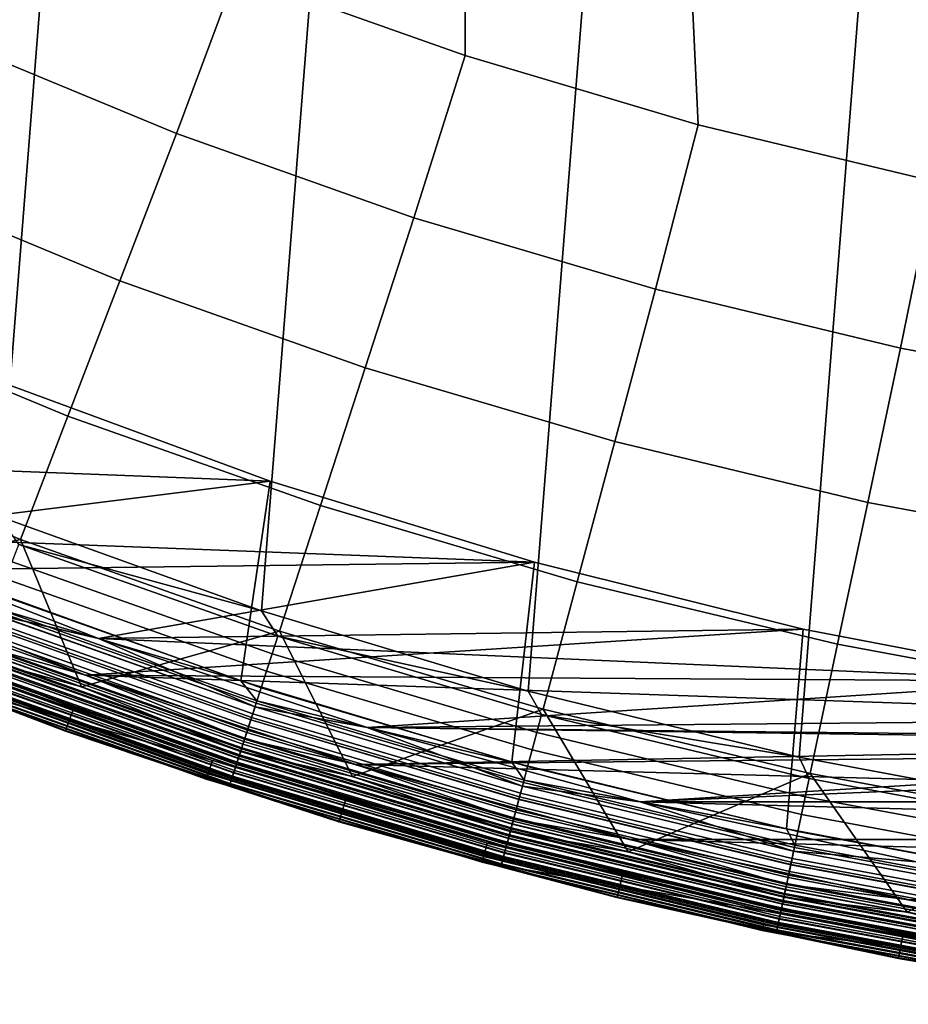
# Model space of a CAD drawing. Header units: metres. Extents: x -167 to 28, y -27 to 27.
# Tile 239 of 303: x -9.56 to -5.05, y -27.26 to -22.26. Entities that reach past the tile are written whole.
import ezdxf

# ---------------------------------------------------------------- set-up
doc = ezdxf.new("R2010")
doc.units = ezdxf.units.M
doc.layers.add('solid_12_065_021_XXX', color=7, linetype='CONTINUOUS')

msp = doc.modelspace()

# ---------------------------------------------------------------- linework, layer by layer
at = {"layer": 'solid_12_065_021_XXX'}
for points in [[(-6.976521, -25.666178, 0.2), (-2.851502, 26.444155, 0.2), (-1.438912, 26.558498, 0.2), (-5.599999, -26.00124, 0.2)], [(-5.599999, -26.00124, 0.2), (-1.438912, 26.558498, 0.2), (-0.022623, 26.597439, 0.2), (-4.207098, -26.262609, 0.2)], [(-8.333064, -25.258354, 0.2), (-4.255505, 26.254814, 0.2), (-2.851502, 26.444155, 0.2), (-6.976521, -25.666178, 0.2)], [(-9.666076, -24.778851, 0.2), (-5.647253, 25.991018, 0.2), (-4.255505, 26.254814, 0.2), (-8.333064, -25.258354, 0.2)], [(-10.971596, -24.229086, 0.2), (-7.02309, 25.653473, 0.2), (-5.647253, 25.991018, 0.2), (-9.666076, -24.778851, 0.2)], [(-12.24579, -23.610701, 0.2), (-8.378925, 25.243179, 0.2), (-7.02309, 25.653473, 0.2), (-10.971596, -24.229086, 0.2)], [(-13.485169, -22.925415, 0.2), (-9.71078, 24.761368, 0.2), (-8.378925, 25.243179, 0.2), (-12.24579, -23.610701, 0.2)], [(-8.422168, -21.048801, 134.024979), (-8.462232, -22.025133, 132.856903), (-7.297746, -22.437887, 132.856903), (-7.300839, -21.46352, 134.024979)], [(-7.300839, -21.46352, 134.024979), (-7.297746, -22.437887, 132.856903), (-6.113252, -22.78912, 132.856903), (-6.159209, -21.818548, 134.024979)], [(-8.76507, -22.833788, 131.643692), (-8.462232, -22.025133, 132.856903), (-9.603515, -21.551992, 132.856903), (-9.948086, -22.343765, 131.643692)], [(-6.159209, -21.818548, 134.024979), (-6.113252, -22.78912, 132.856903), (-4.911996, -23.077871, 132.856903), (-5.000449, -22.112902, 134.024979)], [(-7.558029, -23.261223, 131.643692), (-7.297746, -22.437887, 132.856903), (-8.462232, -22.025133, 132.856903), (-8.76507, -22.833788, 131.643692)], [(-10.273942, -23.075651, 130.388458), (-9.052176, -23.581724, 130.388458), (-8.76507, -22.833788, 131.643692), (-9.948086, -22.343765, 131.643692)], [(-6.330273, -23.624901, 131.643692), (-6.113252, -22.78912, 132.856903), (-7.297746, -22.437887, 132.856903), (-7.558029, -23.261223, 131.643692)], [(-5.085166, -23.923824, 131.643692), (-4.911996, -23.077871, 132.856903), (-6.113252, -22.78912, 132.856903), (-6.330273, -23.624901, 131.643692)], [(-9.052176, -23.581724, 130.388458), (-7.805598, -24.023161, 130.388458), (-7.558029, -23.261223, 131.643692), (-8.76507, -22.833788, 131.643692)], [(-9.052176, -23.581724, 130.388458), (-10.273942, -23.075651, 130.388458), (-10.57362, -23.748739, 129.094391), (-9.316216, -24.269573, 129.094391)], [(-3.826121, -24.157175, 131.643692), (-3.697273, -23.303349, 132.856903), (-4.911996, -23.077871, 132.856903), (-5.085166, -23.923824, 131.643692)], [(-7.805598, -24.023161, 130.388458), (-6.537626, -24.39875, 130.388458), (-6.330273, -23.624901, 131.643692), (-7.558029, -23.261223, 131.643692)], [(-7.805598, -24.023161, 130.388458), (-9.052176, -23.581724, 130.388458), (-9.316216, -24.269573, 129.094391), (-8.033278, -24.723885, 129.094391)], [(-6.537626, -24.39875, 130.388458), (-5.251734, -24.707466, 130.388458), (-5.085166, -23.923824, 131.643692), (-6.330273, -23.624901, 131.643692)], [(-9.316216, -24.269573, 129.094391), (-10.57362, -23.748739, 129.094391), (-10.846355, -24.361313, 127.764793), (-9.556519, -24.895582, 127.764793)], [(-5.251734, -24.707466, 130.388458), (-3.951448, -24.94846, 130.388458), (-3.826121, -24.157175, 131.643692), (-5.085166, -23.923824, 131.643692)], [(-6.537626, -24.39875, 130.388458), (-7.805598, -24.023161, 130.388458), (-8.033278, -24.723885, 129.094391), (-6.72832, -25.110432, 129.094391)], [(-11.894856, -24.458317, 111.5), (-9.607965, -24.114126, 111.5), (-8.288366, -24.598921, 111.5)], [(-9.607936, -24.114138, 111), (-11.808194, -24.280991, 111), (-10.4991, -24.875065, 111), (-8.288329, -24.59893, 111)], [(-9.607936, -24.114138, 25), (-8.288329, -24.59893, 25), (-10.4991, -24.875065, 25), (-11.808194, -24.280991, 25)], [(-9.789065, -25.128418, 24.5), (-8.437284, -25.61397, 24.5), (-8.28833, -24.598936, 24.5), (-9.607922, -24.114141, 24.5)], [(-8.288366, -24.598921, 111.5), (-9.607965, -24.114126, 111.5), (-9.607936, -24.114138, 111), (-8.288329, -24.59893, 111)], [(-9.607922, -24.114141, 24.5), (-8.28833, -24.598936, 24.5), (-8.288329, -24.59893, 25), (-9.607936, -24.114138, 25)], [(-8.033278, -24.723885, 129.094391), (-9.316216, -24.269573, 129.094391), (-9.556519, -24.895582, 127.764793), (-8.240487, -25.361612, 127.764793)], [(-9.556519, -24.895582, 127.764793), (-10.846355, -24.361313, 127.764793), (-10.599672, -25.115753, 126.423683)], [(-5.251734, -24.707466, 130.388458), (-6.537626, -24.39875, 130.388458), (-6.72832, -25.110432, 129.094391), (-5.404921, -25.428152, 129.094391)], [(-10.576137, -25.056782, 111.5), (-11.894856, -24.458317, 111.5), (-8.288366, -24.598921, 111.5), (-6.944411, -25.01158, 111.5)], [(-8.288329, -24.59893, 111), (-10.4991, -24.875065, 111), (-9.160177, -25.398642, 111), (-6.944456, -25.01157, 111)], [(-8.288329, -24.59893, 25), (-6.944456, -25.01157, 25), (-10.4991, -24.875065, 25)], [(-8.437284, -25.61397, 24.5), (-7.060956, -26.027027, 24.5), (-6.944462, -25.011566, 24.5), (-8.28833, -24.598936, 24.5)], [(-6.944411, -25.01158, 111.5), (-8.288366, -24.598921, 111.5), (-8.288329, -24.59893, 111), (-6.944456, -25.01157, 111)], [(-8.28833, -24.598936, 24.5), (-6.944462, -25.011566, 24.5), (-6.944456, -25.01157, 25), (-8.288329, -24.59893, 25)], [(-6.72832, -25.110432, 129.094391), (-8.033278, -24.723885, 129.094391), (-8.240487, -25.361612, 127.764793), (-6.90187, -25.758129, 127.764793)], [(-3.951448, -24.94846, 130.388458), (-5.251734, -24.707466, 130.388458), (-5.404921, -25.428152, 129.094391), (-4.066707, -25.676174, 129.094391)], [(-9.566136, -24.920637, 0.205801), (-9.666076, -24.778851, 0.2), (-8.333064, -25.258354, 0.2)], [(-9.786797, -25.495478, 126.288391), (-9.247936, -25.644295, 126.423683), (-9.556519, -24.895582, 127.764793), (-10.599672, -25.115753, 126.423683)], [(-9.701435, -25.273102, 110.994911), (-9.160177, -25.398642, 111), (-10.4991, -24.875065, 111)], [(-6.944456, -25.01157, 25), (-5.580103, -25.350868, 25), (-9.160177, -25.398642, 25), (-10.4991, -24.875065, 25)], [(-9.701207, -25.272509, 25.004999), (-10.4991, -24.875065, 25), (-9.160177, -25.398642, 25)], [(-8.240487, -25.361612, 127.764793), (-9.556519, -24.895582, 127.764793), (-9.247936, -25.644295, 126.423683)], [(-8.278095, -25.477356, 0.223141), (-9.600132, -25.009199, 0.223141), (-9.566136, -24.920637, 0.205801), (-8.248781, -25.387138, 0.205801)], [(-8.248781, -25.387138, 0.205801), (-9.566136, -24.920637, 0.205801), (-8.333064, -25.258354, 0.2)], [(-11.34048, -25.050415, 24), (-9.954415, -25.52508, 0.996509), (-8.581807, -26.018698, 0.996509), (-9.990716, -25.618652, 24)], [(-9.227453, -25.584194, 111.5), (-10.576137, -25.056782, 111.5), (-6.944411, -25.01158, 111.5), (-5.580122, -25.350863, 111.5)], [(-8.306551, -25.564936, 0.25177), (-9.633133, -25.095169, 0.25177), (-9.600132, -25.009199, 0.223141), (-8.278095, -25.477356, 0.223141)], [(-5.580103, -25.350868, 111), (-6.944456, -25.01157, 111), (-9.160177, -25.398642, 111)], [(-7.060956, -26.027027, 24.5), (-5.664932, -26.36611, 24.5), (-5.580151, -25.350855, 24.5), (-6.944462, -25.011566, 24.5)], [(-6.944462, -25.011566, 24.5), (-5.580151, -25.350855, 24.5), (-5.580103, -25.350868, 25), (-6.944456, -25.01157, 25)], [(-5.580122, -25.350863, 111.5), (-6.944411, -25.01158, 111.5), (-6.944456, -25.01157, 111), (-5.580103, -25.350868, 111)], [(-9.763443, -25.434637, 111.503677), (-10.576137, -25.056782, 111.5), (-9.227453, -25.584194, 111.5)], [(-8.333736, -25.648603, 0.291271), (-9.66466, -25.177298, 0.291271), (-9.633133, -25.095169, 0.25177), (-8.306551, -25.564936, 0.25177)], [(-9.689902, -25.243059, 24.494911), (-8.437284, -25.61397, 24.5), (-9.789065, -25.128418, 24.5)], [(-5.404921, -25.428152, 129.094391), (-6.72832, -25.110432, 129.094391), (-6.90187, -25.758129, 127.764793), (-5.544335, -26.084044, 127.764793)], [(-8.359255, -25.727142, 0.34107), (-9.694254, -25.254395, 0.34107), (-9.66466, -25.177298, 0.291271), (-8.333736, -25.648603, 0.291271)], [(-10.691646, -25.333643, 111.80262), (-9.328179, -25.86677, 111.80262), (-9.286541, -25.751343, 125.863533), (-10.643919, -25.220596, 125.863533)], [(-9.807292, -25.54887, 126.006737), (-10.643919, -25.220596, 125.863533), (-9.286541, -25.751343, 125.863533)], [(-8.382737, -25.799412, 0.400443), (-9.721485, -25.325335, 0.400443), (-9.694254, -25.254395, 0.34107), (-8.359255, -25.727142, 0.34107)], [(-9.714909, -25.308201, 24.479727), (-8.377066, -25.781956, 24.479727), (-8.355503, -25.715593, 24.494911), (-9.689902, -25.243059, 24.494911)], [(-9.689902, -25.243059, 24.494911), (-8.355503, -25.715593, 24.494911), (-8.437284, -25.61397, 24.5)], [(-9.726441, -25.338245, 110.979729), (-8.38701, -25.812563, 110.979729), (-8.365448, -25.746201, 110.994911), (-9.701435, -25.273102, 110.994911)], [(-8.38682, -25.811975, 25.020092), (-9.72622, -25.337669, 25.020092), (-9.701207, -25.272509, 25.004999), (-8.365252, -25.745596, 25.004999)], [(-9.701435, -25.273102, 110.994911), (-8.365448, -25.746201, 110.994911), (-9.160177, -25.398642, 111)], [(-8.365252, -25.745596, 25.004999), (-9.701207, -25.272509, 25.004999), (-9.160177, -25.398642, 25)], [(-8.248781, -25.387138, 0.205801), (-8.333064, -25.258354, 0.2), (-6.976521, -25.666178, 0.2)], [(-10.692665, -25.336079, 25.5), (-9.329069, -25.869257, 25.5), (-9.329069, -25.869257, 110.5), (-10.692665, -25.336079, 110.5)], [(-9.853328, -25.668795, 110.570518), (-10.692665, -25.336079, 110.5), (-9.329069, -25.869257, 110.5)], [(-9.853294, -25.668711, 25.428843), (-9.329069, -25.869257, 25.5), (-10.692665, -25.336079, 25.5)], [(-9.852982, -25.667894, 111.755402), (-9.328179, -25.86677, 111.80262), (-10.691646, -25.333643, 111.80262)], [(-9.750417, -25.400705, 110.954758), (-8.407684, -25.87619, 110.954758), (-8.38701, -25.812563, 110.979729), (-9.726441, -25.338245, 110.979729)], [(-8.407503, -25.875635, 25.044977), (-9.750207, -25.400158, 25.044977), (-9.72622, -25.337669, 25.020092), (-8.38682, -25.811975, 25.020092)], [(-8.40384, -25.864361, 0.468529), (-9.745959, -25.389091, 0.468529), (-9.721485, -25.325335, 0.400443), (-8.382737, -25.799412, 0.400443)], [(-9.738884, -25.370661, 24.454756), (-8.397739, -25.845585, 24.454756), (-8.377066, -25.781956, 24.479727), (-9.714909, -25.308201, 24.479727)], [(-9.227453, -25.584194, 111.5), (-5.580122, -25.350863, 111.5), (-4.199525, -25.615776, 111.5)], [(-5.580103, -25.350868, 111), (-9.160177, -25.398642, 111), (-7.795275, -25.850214, 111), (-4.199574, -25.615767, 111)], [(-5.580103, -25.350868, 25), (-4.199574, -25.615767, 25), (-9.160177, -25.398642, 25)], [(-5.664932, -26.36611, 24.5), (-4.25438, -26.630119, 24.5), (-4.199464, -25.615786, 24.5), (-5.580151, -25.350855, 24.5)], [(-5.580151, -25.350855, 24.5), (-4.199464, -25.615786, 24.5), (-4.199574, -25.615767, 25), (-5.580103, -25.350868, 25)], [(-4.199525, -25.615776, 111.5), (-5.580122, -25.350863, 111.5), (-5.580103, -25.350868, 111), (-4.199574, -25.615767, 111)], [(-9.772873, -25.459206, 110.920509), (-8.427048, -25.935787, 110.920509), (-8.407684, -25.87619, 110.954758), (-9.750417, -25.400705, 110.954758)], [(-8.426881, -25.935272, 25.079142), (-9.772679, -25.4587, 25.079142), (-9.750207, -25.400158, 25.044977), (-8.407503, -25.875635, 25.044977)], [(-8.422259, -25.921047, 0.544336), (-9.76732, -25.444736, 0.544336), (-9.745959, -25.389091, 0.468529), (-8.40384, -25.864361, 0.468529)], [(-9.76134, -25.429161, 24.420511), (-8.417104, -25.90518, 24.420511), (-8.397739, -25.845585, 24.454756), (-9.738884, -25.370661, 24.454756)], [(-8.439054, -25.972738, 126.288391), (-7.869982, -26.100143, 126.423683), (-8.240487, -25.361612, 127.764793), (-9.247936, -25.644295, 126.423683)], [(-8.365448, -25.746201, 110.994911), (-7.795275, -25.850214, 111), (-9.160177, -25.398642, 111)], [(-4.199574, -25.615767, 25), (-2.806523, -25.805571, 25), (-7.795275, -25.850214, 25), (-9.160177, -25.398642, 25)], [(-8.365252, -25.745596, 25.004999), (-9.160177, -25.398642, 25), (-7.795275, -25.850214, 25)], [(-6.933368, -25.875683, 0.223141), (-8.278095, -25.477356, 0.223141), (-8.248781, -25.387138, 0.205801), (-6.908816, -25.784054, 0.205801)], [(-6.908816, -25.784054, 0.205801), (-8.248781, -25.387138, 0.205801), (-6.976521, -25.666178, 0.2)], [(-6.90187, -25.758129, 127.764793), (-8.240487, -25.361612, 127.764793), (-7.869982, -26.100143, 126.423683)], [(-8.437725, -25.968647, 0.626765), (-9.785255, -25.491463, 0.626765), (-9.76732, -25.444736, 0.544336), (-8.422259, -25.921047, 0.544336)], [(-9.781819, -25.482512, 24.377687), (-8.434762, -25.95953, 24.377687), (-8.417104, -25.90518, 24.420511), (-9.76134, -25.429161, 24.420511)], [(-9.763443, -25.434637, 111.503677), (-8.418916, -25.910759, 111.503677), (-8.433153, -25.954578, 111.51474), (-9.779954, -25.477652, 111.51474)], [(-9.763443, -25.434637, 111.503677), (-9.227453, -25.584194, 111.5), (-8.418916, -25.910759, 111.503677)], [(-4.066707, -25.676174, 129.094391), (-5.404921, -25.428152, 129.094391), (-5.544335, -26.084044, 127.764793), (-4.171603, -26.338465, 127.764793)], [(-9.799904, -25.529621, 24.32716), (-8.450356, -26.007523, 24.32716), (-8.434762, -25.95953, 24.377687), (-9.781819, -25.482512, 24.377687)], [(-8.450014, -26.00647, 0.714617), (-9.799507, -25.528589, 0.714617), (-9.785255, -25.491463, 0.626765), (-8.437725, -25.968647, 0.626765)], [(-9.799467, -25.528484, 126.148933), (-8.44998, -26.006363, 126.148933), (-8.439054, -25.972738, 126.288391), (-9.786797, -25.495478, 126.288391)], [(-9.779954, -25.477652, 111.51474), (-8.433153, -25.954578, 111.51474), (-8.446675, -25.996193, 111.532928), (-9.795634, -25.518501, 111.532928)], [(-9.793352, -25.512556, 110.877686), (-8.444707, -25.990135, 110.877686), (-8.427048, -25.935787, 110.920509), (-9.772873, -25.459206, 110.920509)], [(-8.444557, -25.989674, 25.121891), (-9.793179, -25.512102, 25.121891), (-9.772679, -25.4587, 25.079142), (-8.426881, -25.935272, 25.079142)], [(-9.786797, -25.495478, 126.288391), (-8.439054, -25.972738, 126.288391), (-9.247936, -25.644295, 126.423683)], [(-6.957202, -25.964632, 0.25177), (-8.306551, -25.564936, 0.25177), (-8.278095, -25.477356, 0.223141), (-6.933368, -25.875683, 0.223141)], [(-9.816185, -25.572035, 0.901425), (-8.581807, -26.018698, 0.996509), (-9.954415, -25.52508, 0.996509)], [(-8.464395, -26.05073, 0.901425), (-9.816185, -25.572035, 0.901425), (-9.809867, -25.555576, 0.806616), (-8.458947, -26.033962, 0.806616)], [(-9.815224, -25.569532, 24.26996), (-8.463567, -26.04818, 24.26996), (-8.450356, -26.007523, 24.32716), (-9.799904, -25.529621, 24.32716)], [(-9.811437, -25.559666, 110.827164), (-8.4603, -26.038128, 110.827164), (-8.444707, -25.990135, 110.877686), (-9.793352, -25.512556, 110.877686)], [(-8.460171, -26.037727, 25.172354), (-9.811286, -25.559273, 25.172354), (-9.793179, -25.512102, 25.121891), (-8.444557, -25.989674, 25.121891)], [(-9.795634, -25.518501, 111.532928), (-8.446675, -25.996193, 111.532928), (-8.459143, -26.034565, 111.55777), (-9.810094, -25.556168, 111.55777)], [(-8.458947, -26.033962, 0.806616), (-9.809867, -25.555576, 0.806616), (-9.799507, -25.528589, 0.714617), (-8.450014, -26.00647, 0.714617)], [(-9.807292, -25.54887, 126.006737), (-8.456727, -26.02713, 126.006737), (-8.44998, -26.006363, 126.148933), (-9.799467, -25.528484, 126.148933)], [(-9.807292, -25.54887, 126.006737), (-9.286541, -25.751343, 125.863533), (-8.456727, -26.02713, 126.006737)], [(-8.604041, -26.085468, 24), (-9.979752, -25.590731, 24), (-9.990716, -25.618652, 24), (-8.613353, -26.113987, 24)], [(-9.979752, -25.590731, 24), (-8.604041, -26.085468, 24), (-9.841795, -25.638752, 24.07052)], [(-9.839001, -25.631472, 110.707253), (-8.484069, -26.111279, 110.707253), (-8.473511, -26.078785, 110.769958), (-9.826756, -25.599577, 110.769958)], [(-8.483987, -26.111025, 25.292162), (-9.838904, -25.631224, 25.292162), (-9.826632, -25.599253, 25.2295), (-8.473404, -26.078455, 25.2295)], [(-9.836385, -25.624659, 24.140318), (-8.481813, -26.104338, 24.140318), (-8.474124, -26.080673, 24.207253), (-9.827468, -25.601429, 24.207253)], [(-9.82297, -25.589712, 111.588661), (-8.470246, -26.068737, 111.588661), (-8.479709, -26.097858, 111.624825), (-9.833943, -25.618299, 111.624825)], [(-9.827468, -25.601429, 24.207253), (-8.474124, -26.080673, 24.207253), (-8.463567, -26.04818, 24.26996), (-9.815224, -25.569532, 24.26996)], [(-9.826756, -25.599577, 110.769958), (-8.473511, -26.078785, 110.769958), (-8.4603, -26.038128, 110.827164), (-9.811437, -25.559666, 110.827164)], [(-8.473404, -26.078455, 25.2295), (-9.826632, -25.599253, 25.2295), (-9.811286, -25.559273, 25.172354), (-8.460171, -26.037727, 25.172354)], [(-9.810094, -25.556168, 111.55777), (-8.459143, -26.034565, 111.55777), (-8.470246, -26.068737, 111.588661), (-9.82297, -25.589712, 111.588661)], [(-8.464395, -26.05073, 0.901425), (-8.581807, -26.018698, 0.996509), (-9.816185, -25.572035, 0.901425)], [(-9.227453, -25.584194, 111.5), (-4.199525, -25.615776, 111.5), (-2.806533, -25.805567, 111.5)], [(-7.852538, -26.039095, 111.5), (-9.227453, -25.584194, 111.5), (-2.806533, -25.805567, 111.5), (-1.405294, -25.919666, 111.5)], [(-8.418916, -25.910759, 111.503677), (-9.227453, -25.584194, 111.5), (-7.852538, -26.039095, 111.5)], [(-6.979971, -26.049606, 0.291271), (-8.333736, -25.648603, 0.291271), (-8.306551, -25.564936, 0.25177), (-6.957202, -25.964632, 0.25177)], [(-8.613353, -26.113987, 24), (-9.990716, -25.618652, 24), (-8.581807, -26.018698, 0.996509)], [(-9.853328, -25.668795, 110.570518), (-8.496423, -26.149302, 110.570518), (-8.491758, -26.134945, 110.64032), (-9.847918, -25.654703, 110.64032)], [(-8.496395, -26.149214, 25.428843), (-9.853294, -25.668711, 25.428843), (-9.847854, -25.654535, 25.359066), (-8.491702, -26.134773, 25.359066)], [(-9.842739, -25.641212, 111.665352), (-8.487293, -26.121202, 111.665352), (-8.492811, -26.138184, 111.709244), (-9.849138, -25.657883, 111.709244)], [(-9.847918, -25.654703, 110.64032), (-8.491758, -26.134945, 110.64032), (-8.484069, -26.111279, 110.707253), (-9.839001, -25.631472, 110.707253)], [(-8.491702, -26.134773, 25.359066), (-9.847854, -25.654535, 25.359066), (-9.838904, -25.631224, 25.292162), (-8.483987, -26.111025, 25.292162)], [(-9.833943, -25.618299, 111.624825), (-8.479709, -26.097858, 111.624825), (-8.487293, -26.121202, 111.665352), (-9.842739, -25.641212, 111.665352)], [(-9.841795, -25.638752, 24.07052), (-8.486478, -26.118694, 24.07052), (-8.481813, -26.104338, 24.140318), (-9.836385, -25.624659, 24.140318)], [(-8.604041, -26.085468, 24), (-8.486478, -26.118694, 24.07052), (-9.841795, -25.638752, 24.07052)], [(-8.355503, -25.715593, 24.494911), (-7.060956, -26.027027, 24.5), (-8.437284, -25.61397, 24.5)], [(-7.001344, -26.129374, 0.34107), (-8.359255, -25.727142, 0.34107), (-8.333736, -25.648603, 0.291271), (-6.979971, -26.049606, 0.291271)], [(-2.806523, -25.805571, 111), (-4.199574, -25.615767, 111), (-7.795275, -25.850214, 111)], [(-9.853328, -25.668795, 110.570518), (-9.329069, -25.869257, 110.5), (-8.496423, -26.149302, 110.570518)], [(-8.496395, -26.149214, 25.428843), (-9.329069, -25.869257, 25.5), (-9.853294, -25.668711, 25.428843)], [(-9.849138, -25.657883, 111.709244), (-8.492811, -26.138184, 111.709244), (-8.496124, -26.148382, 111.755402), (-9.852982, -25.667894, 111.755402)], [(-9.852982, -25.667894, 111.755402), (-8.496124, -26.148382, 111.755402), (-9.328179, -25.86677, 111.80262)], [(-6.908816, -25.784054, 0.205801), (-6.976521, -25.666178, 0.2), (-5.599999, -26.00124, 0.2)], [(-9.328179, -25.86677, 111.80262), (-7.938272, -26.326576, 111.80262), (-7.902834, -26.209097, 125.863533), (-9.286541, -25.751343, 125.863533)], [(-8.456727, -26.02713, 126.006737), (-9.286541, -25.751343, 125.863533), (-7.902834, -26.209097, 125.863533)], [(-8.38701, -25.812563, 110.979729), (-7.024591, -26.216129, 110.979729), (-7.006531, -26.148729, 110.994911), (-8.365448, -25.746201, 110.994911)], [(-7.024431, -26.215534, 25.020092), (-8.38682, -25.811975, 25.020092), (-8.365252, -25.745596, 25.004999), (-7.006366, -26.148115, 25.004999)], [(-7.021012, -26.202772, 0.400443), (-8.382737, -25.799412, 0.400443), (-8.359255, -25.727142, 0.34107), (-7.001344, -26.129374, 0.34107)], [(-8.377066, -25.781956, 24.479727), (-7.016262, -26.185045, 24.479727), (-6.998202, -26.117645, 24.494911), (-8.355503, -25.715593, 24.494911)], [(-8.365448, -25.746201, 110.994911), (-7.006531, -26.148729, 110.994911), (-7.795275, -25.850214, 111)], [(-7.006366, -26.148115, 25.004999), (-8.365252, -25.745596, 25.004999), (-7.795275, -25.850214, 25)], [(-8.355503, -25.715593, 24.494911), (-6.998202, -26.117645, 24.494911), (-7.060956, -26.027027, 24.5)], [(-7.038687, -26.268738, 0.468529), (-8.40384, -25.864361, 0.468529), (-8.382737, -25.799412, 0.400443), (-7.021012, -26.202772, 0.400443)], [(-8.397739, -25.845585, 24.454756), (-7.033577, -26.249668, 24.454756), (-7.016262, -26.185045, 24.479727), (-8.377066, -25.781956, 24.479727)], [(-7.068181, -26.378809, 126.288391), (-6.469719, -26.48201, 126.423683), (-6.90187, -25.758129, 127.764793), (-7.869982, -26.100143, 126.423683)], [(-2.806523, -25.805571, 111), (-7.795275, -25.850214, 111), (-6.408318, -26.228485, 111), (-1.405288, -25.919666, 111)], [(-2.806523, -25.805571, 25), (-1.405288, -25.919666, 25), (-7.795275, -25.850214, 25)], [(-5.569638, -26.203085, 0.223141), (-6.933368, -25.875683, 0.223141), (-6.908816, -25.784054, 0.205801), (-5.549915, -26.110296, 0.205801)], [(-5.549915, -26.110296, 0.205801), (-6.908816, -25.784054, 0.205801), (-5.599999, -26.00124, 0.2)], [(-5.544335, -26.084044, 127.764793), (-6.90187, -25.758129, 127.764793), (-6.469719, -26.48201, 126.423683)], [(-8.417104, -25.90518, 24.420511), (-7.049796, -26.310196, 24.420511), (-7.033577, -26.249668, 24.454756), (-8.397739, -25.845585, 24.454756)], [(-8.407684, -25.87619, 110.954758), (-7.041906, -26.280752, 110.954758), (-7.024591, -26.216129, 110.979729), (-8.38701, -25.812563, 110.979729)], [(-7.041755, -26.280188, 25.044977), (-8.407503, -25.875635, 25.044977), (-8.38682, -25.811975, 25.020092), (-7.024431, -26.215534, 25.020092)], [(-7.006531, -26.148729, 110.994911), (-6.408318, -26.228485, 111), (-7.795275, -25.850214, 111)], [(0, -25.957735, 25), (6.408318, -26.228485, 25), (-6.408318, -26.228485, 25), (-7.795275, -25.850214, 25)], [(-7.006366, -26.148115, 25.004999), (-7.795275, -25.850214, 25), (-6.408318, -26.228485, 25)], [(-1.405288, -25.919666, 25), (0, -25.957735, 25), (-7.795275, -25.850214, 25)], [(0, -25.957735, 111), (-6.408318, -26.228485, 111), (6.408318, -26.228485, 111), (7.795275, -25.850214, 111)], [(-9.329069, -25.869257, 25.5), (-7.939029, -26.329105, 25.5), (-7.939029, -26.329105, 110.5), (-9.329069, -25.869257, 110.5)], [(-8.496423, -26.149302, 110.570518), (-9.329069, -25.869257, 110.5), (-7.939029, -26.329105, 110.5)], [(-8.496395, -26.149214, 25.428843), (-7.939029, -26.329105, 25.5), (-9.329069, -25.869257, 25.5)], [(-8.496124, -26.148382, 111.755402), (-7.938272, -26.326576, 111.80262), (-9.328179, -25.86677, 111.80262)], [(-8.434762, -25.95953, 24.377687), (-7.064586, -26.365395, 24.377687), (-7.049796, -26.310196, 24.420511), (-8.417104, -25.90518, 24.420511)], [(-8.427048, -25.935787, 110.920509), (-7.058125, -26.34128, 110.920509), (-7.041906, -26.280752, 110.954758), (-8.407684, -25.87619, 110.954758)], [(-7.057985, -26.340759, 25.079142), (-8.426881, -25.935272, 25.079142), (-8.407503, -25.875635, 25.044977), (-7.041755, -26.280188, 25.044977)], [(-7.054114, -26.326311, 0.544336), (-8.422259, -25.921047, 0.544336), (-8.40384, -25.864361, 0.468529), (-7.038687, -26.268738, 0.468529)], [(-5.588784, -26.293159, 0.25177), (-6.957202, -25.964632, 0.25177), (-6.933368, -25.875683, 0.223141), (-5.569638, -26.203085, 0.223141)], [(-8.433153, -25.954578, 111.51474), (-7.063239, -26.360365, 111.51474), (-7.074564, -26.40263, 111.532928), (-8.446675, -25.996193, 111.532928)], [(-8.444707, -25.990135, 110.877686), (-7.072915, -26.396479, 110.877686), (-7.058125, -26.34128, 110.920509), (-8.427048, -25.935787, 110.920509)], [(-7.07279, -26.396009, 25.121891), (-8.444557, -25.989674, 25.121891), (-8.426881, -25.935272, 25.079142), (-7.057985, -26.340759, 25.079142)], [(-7.067068, -26.374655, 0.626765), (-8.437725, -25.968647, 0.626765), (-8.422259, -25.921047, 0.544336), (-7.054114, -26.326311, 0.544336)], [(-8.418916, -25.910759, 111.503677), (-7.051314, -26.315863, 111.503677), (-7.063239, -26.360365, 111.51474), (-8.433153, -25.954578, 111.51474)], [(-8.418916, -25.910759, 111.503677), (-7.852538, -26.039095, 111.5), (-7.051314, -26.315863, 111.503677)], [(-7.852538, -26.039095, 111.5), (-1.405294, -25.919666, 111.5), (0, -25.957735, 111.5)], [(0, -25.957735, 111), (-1.405288, -25.919666, 111), (-6.408318, -26.228485, 111)], [(-8.4603, -26.038128, 110.827164), (-7.085976, -26.445223, 110.827164), (-7.072915, -26.396479, 110.877686), (-8.444707, -25.990135, 110.877686)], [(-7.085867, -26.444815, 25.172354), (-8.460171, -26.037727, 25.172354), (-8.444557, -25.989674, 25.121891), (-7.07279, -26.396009, 25.121891)], [(-8.446675, -25.996193, 111.532928), (-7.074564, -26.40263, 111.532928), (-7.085006, -26.441603, 111.55777), (-8.459143, -26.034565, 111.55777)], [(-8.450356, -26.007523, 24.32716), (-7.077647, -26.414137, 24.32716), (-7.064586, -26.365395, 24.377687), (-8.434762, -25.95953, 24.377687)], [(-7.07736, -26.413069, 0.714617), (-8.450014, -26.00647, 0.714617), (-8.437725, -25.968647, 0.626765), (-7.067068, -26.374655, 0.626765)], [(-8.44998, -26.006363, 126.148933), (-7.077332, -26.41296, 126.148933), (-7.068181, -26.378809, 126.288391), (-8.439054, -25.972738, 126.288391)], [(-8.439054, -25.972738, 126.288391), (-7.068181, -26.378809, 126.288391), (-7.869982, -26.100143, 126.423683)], [(6.455352, -26.42017, 111.5), (-7.852538, -26.039095, 111.5), (0, -25.957735, 111.5), (7.85253, -26.039099, 111.5)], [(-5.607074, -26.37921, 0.291271), (-6.979971, -26.049606, 0.291271), (-6.957202, -25.964632, 0.25177), (-5.588784, -26.293159, 0.25177)], [(-4.175802, -26.364973, 0.205801), (-5.549915, -26.110296, 0.205801), (-5.599999, -26.00124, 0.2), (-4.207098, -26.262609, 0.2)], [(-8.613353, -26.113987, 24), (-8.581807, -26.018698, 0.996509), (-7.184874, -26.438564, 0.996509), (-7.211275, -26.535402, 24)], [(-8.464395, -26.05073, 0.901425), (-7.184874, -26.438564, 0.996509), (-8.581807, -26.018698, 0.996509)], [(-8.474124, -26.080673, 24.207253), (-7.097554, -26.488432, 24.207253), (-7.088711, -26.455429, 24.26996), (-8.463567, -26.04818, 24.26996)], [(-8.473511, -26.078785, 110.769958), (-7.09704, -26.486515, 110.769958), (-7.085976, -26.445223, 110.827164), (-8.4603, -26.038128, 110.827164)], [(-7.096951, -26.486179, 25.2295), (-8.473404, -26.078455, 25.2295), (-8.460171, -26.037727, 25.172354), (-7.085867, -26.444815, 25.172354)], [(-8.459143, -26.034565, 111.55777), (-7.085006, -26.441603, 111.55777), (-7.094306, -26.476309, 111.588661), (-8.470246, -26.068737, 111.588661)], [(-7.089405, -26.458019, 0.901425), (-8.464395, -26.05073, 0.901425), (-8.458947, -26.033962, 0.806616), (-7.084842, -26.44099, 0.806616)], [(-7.089405, -26.458019, 0.901425), (-7.184874, -26.438564, 0.996509), (-8.464395, -26.05073, 0.901425)], [(-8.463567, -26.04818, 24.26996), (-7.088711, -26.455429, 24.26996), (-7.077647, -26.414137, 24.32716), (-8.450356, -26.007523, 24.32716)], [(-7.084842, -26.44099, 0.806616), (-8.458947, -26.033962, 0.806616), (-8.450014, -26.00647, 0.714617), (-7.07736, -26.413069, 0.714617)], [(-8.456727, -26.02713, 126.006737), (-7.082983, -26.434052, 126.006737), (-7.077332, -26.41296, 126.148933), (-8.44998, -26.006363, 126.148933)], [(-8.456727, -26.02713, 126.006737), (-7.902834, -26.209097, 125.863533), (-7.082983, -26.434052, 126.006737)], [(6.455352, -26.42017, 111.5), (-6.45536, -26.420168, 111.5), (-7.852538, -26.039095, 111.5)], [(-7.051314, -26.315863, 111.503677), (-7.852538, -26.039095, 111.5), (-6.45536, -26.420168, 111.5)], [(-6.998202, -26.117645, 24.494911), (-5.664932, -26.36611, 24.5), (-7.060956, -26.027027, 24.5)], [(-5.624244, -26.459986, 0.34107), (-7.001344, -26.129374, 0.34107), (-6.979971, -26.049606, 0.291271), (-5.607074, -26.37921, 0.291271)], [(-7.203311, -26.506477, 24), (-8.604041, -26.085468, 24), (-8.613353, -26.113987, 24), (-7.211275, -26.535402, 24)], [(-8.604041, -26.085468, 24), (-7.203311, -26.506477, 24), (-8.486478, -26.118694, 24.07052)], [(-8.479709, -26.097858, 111.624825), (-7.102231, -26.505886, 111.624825), (-7.108583, -26.529594, 111.665352), (-8.487293, -26.121202, 111.665352)], [(-8.486478, -26.118694, 24.07052), (-7.107901, -26.527048, 24.07052), (-7.103994, -26.512466, 24.140318), (-8.481813, -26.104338, 24.140318)], [(-8.484069, -26.111279, 110.707253), (-7.105883, -26.519516, 110.707253), (-7.09704, -26.486515, 110.769958), (-8.473511, -26.078785, 110.769958)], [(-7.105814, -26.519258, 25.292162), (-8.483987, -26.111025, 25.292162), (-8.473404, -26.078455, 25.2295), (-7.096951, -26.486179, 25.2295)], [(-8.481813, -26.104338, 24.140318), (-7.103994, -26.512466, 24.140318), (-7.097554, -26.488432, 24.207253), (-8.474124, -26.080673, 24.207253)], [(-8.470246, -26.068737, 111.588661), (-7.094306, -26.476309, 111.588661), (-7.102231, -26.505886, 111.624825), (-8.479709, -26.097858, 111.624825)], [(-5.677934, -26.712578, 126.288391), (-5.051122, -26.788809, 126.423683), (-5.544335, -26.084044, 127.764793), (-6.469719, -26.48201, 126.423683)], [(-4.171603, -26.338465, 127.764793), (-5.544335, -26.084044, 127.764793), (-5.051122, -26.788809, 126.423683)], [(-8.496423, -26.149302, 110.570518), (-7.11623, -26.558132, 110.570518), (-7.112323, -26.543552, 110.64032), (-8.491758, -26.134945, 110.64032)], [(-8.496423, -26.149302, 110.570518), (-7.939029, -26.329105, 110.5), (-7.11623, -26.558132, 110.570518)], [(-7.116207, -26.558044, 25.428843), (-8.496395, -26.149214, 25.428843), (-8.491702, -26.134773, 25.359066), (-7.112277, -26.543377, 25.359066)], [(-7.116207, -26.558044, 25.428843), (-7.939029, -26.329105, 25.5), (-8.496395, -26.149214, 25.428843)], [(-8.492811, -26.138184, 111.709244), (-7.113205, -26.546843, 111.709244), (-7.11598, -26.557199, 111.755402), (-8.496124, -26.148382, 111.755402)], [(-8.496124, -26.148382, 111.755402), (-7.11598, -26.557199, 111.755402), (-7.938272, -26.326576, 111.80262)], [(-8.487293, -26.121202, 111.665352), (-7.108583, -26.529594, 111.665352), (-7.113205, -26.546843, 111.709244), (-8.492811, -26.138184, 111.709244)], [(-8.491758, -26.134945, 110.64032), (-7.112323, -26.543552, 110.64032), (-7.105883, -26.519516, 110.707253), (-8.484069, -26.111279, 110.707253)], [(-7.112277, -26.543377, 25.359066), (-8.491702, -26.134773, 25.359066), (-8.483987, -26.111025, 25.292162), (-7.105814, -26.519258, 25.292162)], [(-7.203311, -26.506477, 24), (-7.107901, -26.527048, 24.07052), (-8.486478, -26.118694, 24.07052)], [(-7.024591, -26.216129, 110.979729), (-5.642918, -26.54784, 110.979729), (-5.62841, -26.479588, 110.994911), (-7.006531, -26.148729, 110.994911)], [(-5.642789, -26.547237, 25.020092), (-7.024431, -26.215534, 25.020092), (-7.006366, -26.148115, 25.004999), (-5.628278, -26.478966, 25.004999)], [(-5.640042, -26.534313, 0.400443), (-7.021012, -26.202772, 0.400443), (-7.001344, -26.129374, 0.34107), (-5.624244, -26.459986, 0.34107)], [(-7.016262, -26.185045, 24.479727), (-5.636227, -26.516361, 24.479727), (-5.621719, -26.448109, 24.494911), (-6.998202, -26.117645, 24.494911)], [(-7.006531, -26.148729, 110.994911), (-5.62841, -26.479588, 110.994911), (-6.408318, -26.228485, 111)], [(-5.628278, -26.478966, 25.004999), (-7.006366, -26.148115, 25.004999), (-6.408318, -26.228485, 25)], [(-6.998202, -26.117645, 24.494911), (-5.621719, -26.448109, 24.494911), (-5.664932, -26.36611, 24.5)], [(-4.190641, -26.458668, 0.223141), (-5.569638, -26.203085, 0.223141), (-5.549915, -26.110296, 0.205801), (-4.175802, -26.364973, 0.205801)], [(-5.654241, -26.601114, 0.468529), (-7.038687, -26.268738, 0.468529), (-7.021012, -26.202772, 0.400443), (-5.640042, -26.534313, 0.400443)], [(-7.033577, -26.249668, 24.454756), (-5.650136, -26.581802, 24.454756), (-5.636227, -26.516361, 24.479727), (-7.016262, -26.185045, 24.479727)], [(-4.205047, -26.54962, 0.25177), (-5.588784, -26.293159, 0.25177), (-5.569638, -26.203085, 0.223141), (-4.190641, -26.458668, 0.223141)], [(-7.938272, -26.326576, 111.80262), (-6.525862, -26.711756, 111.80262), (-6.496727, -26.592556, 125.863533), (-7.902834, -26.209097, 125.863533)], [(-7.082983, -26.434052, 126.006737), (-7.902834, -26.209097, 125.863533), (-6.496727, -26.592556, 125.863533)], [(-7.049796, -26.310196, 24.420511), (-5.663165, -26.643097, 24.420511), (-5.650136, -26.581802, 24.454756), (-7.033577, -26.249668, 24.454756)], [(-7.041906, -26.280752, 110.954758), (-5.656827, -26.613281, 110.954758), (-5.642918, -26.54784, 110.979729), (-7.024591, -26.216129, 110.979729)], [(-5.656706, -26.612709, 25.044977), (-7.041755, -26.280188, 25.044977), (-7.024431, -26.215534, 25.020092), (-5.642789, -26.547237, 25.020092)], [(-6.408318, -26.228485, 111), (-5.003234, -26.532389, 111), (6.408318, -26.228485, 111)], [(-5.62841, -26.479588, 110.994911), (-5.003234, -26.532389, 111), (-6.408318, -26.228485, 111)], [(5.003234, -26.532389, 25), (-5.003234, -26.532389, 25), (-6.408318, -26.228485, 25)], [(-5.628278, -26.478966, 25.004999), (-6.408318, -26.228485, 25), (-5.003234, -26.532389, 25)], [(6.408318, -26.228485, 25), (5.003234, -26.532389, 25), (-6.408318, -26.228485, 25)], [(-7.058125, -26.34128, 110.920509), (-5.669856, -26.674574, 110.920509), (-5.656827, -26.613281, 110.954758), (-7.041906, -26.280752, 110.954758)], [(-5.669744, -26.674046, 25.079142), (-7.057985, -26.340759, 25.079142), (-7.041755, -26.280188, 25.044977), (-5.656706, -26.612709, 25.044977)], [(-5.666634, -26.659416, 0.544336), (-7.054114, -26.326311, 0.544336), (-7.038687, -26.268738, 0.468529), (-5.654241, -26.601114, 0.468529)], [(-4.218809, -26.636509, 0.291271), (-5.607074, -26.37921, 0.291271), (-5.588784, -26.293159, 0.25177), (-4.205047, -26.54962, 0.25177)], [(-7.939029, -26.329105, 25.5), (-6.526484, -26.714321, 25.5), (-6.526484, -26.714321, 110.5), (-7.939029, -26.329105, 110.5)], [(-7.11623, -26.558132, 110.570518), (-7.939029, -26.329105, 110.5), (-6.526484, -26.714321, 110.5)], [(-7.116207, -26.558044, 25.428843), (-6.526484, -26.714321, 25.5), (-7.939029, -26.329105, 25.5)], [(-7.11598, -26.557199, 111.755402), (-6.525862, -26.711756, 111.80262), (-7.938272, -26.326576, 111.80262)], [(-7.072915, -26.396479, 110.877686), (-5.681737, -26.730471, 110.877686), (-5.669856, -26.674574, 110.920509), (-7.058125, -26.34128, 110.920509)], [(-5.681636, -26.729996, 25.121891), (-7.07279, -26.396009, 25.121891), (-7.057985, -26.340759, 25.079142), (-5.669744, -26.674046, 25.079142)], [(-5.67704, -26.708372, 0.626765), (-7.067068, -26.374655, 0.626765), (-7.054114, -26.326311, 0.544336), (-5.666634, -26.659416, 0.544336)], [(-7.064586, -26.365395, 24.377687), (-5.675046, -26.698994, 24.377687), (-5.663165, -26.643097, 24.420511), (-7.049796, -26.310196, 24.420511)], [(-7.051314, -26.315863, 111.503677), (-5.664384, -26.648834, 111.503677), (-5.673964, -26.693901, 111.51474), (-7.063239, -26.360365, 111.51474)], [(-7.051314, -26.315863, 111.503677), (-6.45536, -26.420168, 111.5), (-5.664384, -26.648834, 111.503677)], [(-4.272124, -26.973129, 126.288391), (-3.61821, -27.019672, 126.423683), (-4.171603, -26.338465, 127.764793), (-5.051122, -26.788809, 126.423683)], [(-7.085976, -26.445223, 110.827164), (-5.692229, -26.779831, 110.827164), (-5.681737, -26.730471, 110.877686), (-7.072915, -26.396479, 110.877686)], [(-5.692142, -26.779419, 25.172354), (-7.085867, -26.444815, 25.172354), (-7.07279, -26.396009, 25.121891), (-5.681636, -26.729996, 25.121891)], [(-7.074564, -26.40263, 111.532928), (-5.683061, -26.7367, 111.532928), (-5.69145, -26.776165, 111.55777), (-7.085006, -26.441603, 111.55777)], [(-7.077647, -26.414137, 24.32716), (-5.685538, -26.748352, 24.32716), (-5.675046, -26.698994, 24.377687), (-7.064586, -26.365395, 24.377687)], [(-5.685308, -26.747271, 0.714617), (-7.07736, -26.413069, 0.714617), (-7.067068, -26.374655, 0.626765), (-5.67704, -26.708372, 0.626765)], [(-7.077332, -26.41296, 126.148933), (-5.685285, -26.747162, 126.148933), (-5.677934, -26.712578, 126.288391), (-7.068181, -26.378809, 126.288391)], [(-7.063239, -26.360365, 111.51474), (-5.673964, -26.693901, 111.51474), (-5.683061, -26.7367, 111.532928), (-7.074564, -26.40263, 111.532928)], [(-7.068181, -26.378809, 126.288391), (-5.677934, -26.712578, 126.288391), (-6.469719, -26.48201, 126.423683)], [(-4.229828, -26.706081, 24.494911), (-4.25438, -26.630119, 24.5), (-5.664932, -26.36611, 24.5), (-5.621719, -26.448109, 24.494911)], [(-4.231727, -26.718073, 0.34107), (-5.624244, -26.459986, 0.34107), (-5.607074, -26.37921, 0.291271), (-4.218809, -26.636509, 0.291271)], [(-7.211275, -26.535402, 24), (-7.184874, -26.438564, 0.996509), (-5.767574, -26.783487, 0.996509)], [(-7.089405, -26.458019, 0.901425), (-5.767574, -26.783487, 0.996509), (-7.184874, -26.438564, 0.996509)], [(-7.097554, -26.488432, 24.207253), (-5.70153, -26.823587, 24.207253), (-5.694426, -26.790169, 24.26996), (-7.088711, -26.455429, 24.26996)], [(-7.09704, -26.486515, 110.769958), (-5.701117, -26.821646, 110.769958), (-5.692229, -26.779831, 110.827164), (-7.085976, -26.445223, 110.827164)], [(-5.701045, -26.821306, 25.2295), (-7.096951, -26.486179, 25.2295), (-7.085867, -26.444815, 25.172354), (-5.692142, -26.779419, 25.172354)], [(-7.085006, -26.441603, 111.55777), (-5.69145, -26.776165, 111.55777), (-5.69892, -26.811312, 111.588661), (-7.094306, -26.476309, 111.588661)], [(-5.694983, -26.792789, 0.901425), (-7.089405, -26.458019, 0.901425), (-7.084842, -26.44099, 0.806616), (-5.691318, -26.775547, 0.806616)], [(-7.088711, -26.455429, 24.26996), (-5.694426, -26.790169, 24.26996), (-5.685538, -26.748352, 24.32716), (-7.077647, -26.414137, 24.32716)], [(-5.691318, -26.775547, 0.806616), (-7.084842, -26.44099, 0.806616), (-7.07736, -26.413069, 0.714617), (-5.685308, -26.747271, 0.714617)], [(-7.082983, -26.434052, 126.006737), (-5.689824, -26.768518, 126.006737), (-5.685285, -26.747162, 126.148933), (-7.077332, -26.41296, 126.148933)], [(-7.082983, -26.434052, 126.006737), (-6.496727, -26.592556, 125.863533), (-5.689824, -26.768518, 126.006737)], [(5.039947, -26.726315, 111.5), (-5.039955, -26.726313, 111.5), (-6.45536, -26.420168, 111.5)], [(-5.664384, -26.648834, 111.503677), (-6.45536, -26.420168, 111.5), (-5.039955, -26.726313, 111.5)], [(6.455352, -26.42017, 111.5), (5.039947, -26.726315, 111.5), (-6.45536, -26.420168, 111.5)], [(-5.636227, -26.516361, 24.479727), (-4.240743, -26.775, 24.479727), (-4.229828, -26.706081, 24.494911), (-5.621719, -26.448109, 24.494911)], [(-7.105883, -26.519516, 110.707253), (-5.70822, -26.855064, 110.707253), (-5.701117, -26.821646, 110.769958), (-7.09704, -26.486515, 110.769958)], [(-5.708165, -26.854805, 25.292162), (-7.105814, -26.519258, 25.292162), (-7.096951, -26.486179, 25.2295), (-5.701045, -26.821306, 25.2295)], [(-7.103994, -26.512466, 24.140318), (-5.706703, -26.847927, 24.140318), (-5.70153, -26.823587, 24.207253), (-7.097554, -26.488432, 24.207253)], [(-7.094306, -26.476309, 111.588661), (-5.69892, -26.811312, 111.588661), (-5.705287, -26.841263, 111.624825), (-7.102231, -26.505886, 111.624825)], [(-5.694983, -26.792789, 0.901425), (-5.767574, -26.783487, 0.996509), (-7.089405, -26.458019, 0.901425)], [(-5.642918, -26.54784, 110.979729), (-4.245778, -26.806786, 110.979729), (-4.234862, -26.737867, 110.994911), (-5.62841, -26.479588, 110.994911)], [(-4.245681, -26.806175, 25.020092), (-5.642789, -26.547237, 25.020092), (-5.628278, -26.478966, 25.004999), (-4.234763, -26.737238, 25.004999)], [(-4.243614, -26.793127, 0.400443), (-5.640042, -26.534313, 0.400443), (-5.624244, -26.459986, 0.34107), (-4.231727, -26.718073, 0.34107)], [(-5.62841, -26.479588, 110.994911), (-4.234862, -26.737867, 110.994911), (-5.003234, -26.532389, 111)], [(-4.234763, -26.737238, 25.004999), (-5.628278, -26.478966, 25.004999), (-5.003234, -26.532389, 25)], [(-5.782202, -26.852325, 24), (-7.203311, -26.506477, 24), (-7.211275, -26.535402, 24), (-5.788527, -26.881651, 24)], [(-7.211275, -26.535402, 24), (-5.767574, -26.783487, 0.996509), (-4.333925, -27.052488, 0.996509), (-5.788527, -26.881651, 24)], [(-7.203311, -26.506477, 24), (-5.782202, -26.852325, 24), (-7.107901, -26.527048, 24.07052)], [(-7.11623, -26.558132, 110.570518), (-5.716532, -26.894171, 110.570518), (-5.713394, -26.879406, 110.64032), (-7.112323, -26.543552, 110.64032)], [(-5.716513, -26.894081, 25.428843), (-7.116207, -26.558044, 25.428843), (-7.112277, -26.543377, 25.359066), (-5.713356, -26.879229, 25.359066)], [(-7.113205, -26.546843, 111.709244), (-5.714102, -26.882736, 111.709244), (-5.716331, -26.893227, 111.755402), (-7.11598, -26.557199, 111.755402)], [(-7.108583, -26.529594, 111.665352), (-5.71039, -26.865271, 111.665352), (-5.714102, -26.882736, 111.709244), (-7.113205, -26.546843, 111.709244)], [(-7.112323, -26.543552, 110.64032), (-5.713394, -26.879406, 110.64032), (-5.70822, -26.855064, 110.707253), (-7.105883, -26.519516, 110.707253)], [(-5.713356, -26.879229, 25.359066), (-7.112277, -26.543377, 25.359066), (-7.105814, -26.519258, 25.292162), (-5.708165, -26.854805, 25.292162)], [(-7.102231, -26.505886, 111.624825), (-5.705287, -26.841263, 111.624825), (-5.71039, -26.865271, 111.665352), (-7.108583, -26.529594, 111.665352)], [(-7.107901, -26.527048, 24.07052), (-5.709841, -26.862692, 24.07052), (-5.706703, -26.847927, 24.140318), (-7.103994, -26.512466, 24.140318)], [(-5.782202, -26.852325, 24), (-5.709841, -26.862692, 24.07052), (-7.107901, -26.527048, 24.07052)], [(-5.656827, -26.613281, 110.954758), (-4.256244, -26.872864, 110.954758), (-4.245778, -26.806786, 110.979729), (-5.642918, -26.54784, 110.979729)], [(-4.256152, -26.872286, 25.044977), (-5.656706, -26.612709, 25.044977), (-5.642789, -26.547237, 25.020092), (-4.245681, -26.806175, 25.020092)], [(-4.254298, -26.860579, 0.468529), (-5.654241, -26.601114, 0.468529), (-5.640042, -26.534313, 0.400443), (-4.243614, -26.793127, 0.400443)], [(-5.650136, -26.581802, 24.454756), (-4.251209, -26.841078, 24.454756), (-4.240743, -26.775, 24.479727), (-5.636227, -26.516361, 24.479727)], [(-7.11623, -26.558132, 110.570518), (-6.526484, -26.714321, 110.5), (-5.716532, -26.894171, 110.570518)], [(-5.716513, -26.894081, 25.428843), (-6.526484, -26.714321, 25.5), (-7.116207, -26.558044, 25.428843)], [(-7.11598, -26.557199, 111.755402), (-5.716331, -26.893227, 111.755402), (-6.525862, -26.711756, 111.80262)], [(-6.525862, -26.711756, 111.80262), (-5.094954, -27.021217, 111.80262), (-5.072207, -26.900637, 125.863533), (-6.496727, -26.592556, 125.863533)], [(-5.689824, -26.768518, 126.006737), (-6.496727, -26.592556, 125.863533), (-5.072207, -26.900637, 125.863533)], [(-4.263622, -26.919449, 0.544336), (-5.666634, -26.659416, 0.544336), (-5.654241, -26.601114, 0.468529), (-4.254298, -26.860579, 0.468529)], [(-5.663165, -26.643097, 24.420511), (-4.261012, -26.902969, 24.420511), (-4.251209, -26.841078, 24.454756), (-5.650136, -26.581802, 24.454756)], [(-5.675046, -26.698994, 24.377687), (-4.269951, -26.959412, 24.377687), (-4.261012, -26.902969, 24.420511), (-5.663165, -26.643097, 24.420511)], [(-5.664384, -26.648834, 111.503677), (-4.26193, -26.908764, 111.503677), (-4.269137, -26.954269, 111.51474), (-5.673964, -26.693901, 111.51474)], [(-5.669856, -26.674574, 110.920509), (-4.266046, -26.934755, 110.920509), (-4.256244, -26.872864, 110.954758), (-5.656827, -26.613281, 110.954758)], [(-4.265962, -26.934221, 25.079142), (-5.669744, -26.674046, 25.079142), (-5.656706, -26.612709, 25.044977), (-4.256152, -26.872286, 25.044977)], [(-5.664384, -26.648834, 111.503677), (-5.039955, -26.726313, 111.5), (-4.26193, -26.908764, 111.503677)], [(-5.685538, -26.748352, 24.32716), (-4.277845, -27.009253, 24.32716), (-4.269951, -26.959412, 24.377687), (-5.675046, -26.698994, 24.377687)], [(-5.673964, -26.693901, 111.51474), (-4.269137, -26.954269, 111.51474), (-4.275982, -26.997486, 111.532928), (-5.683061, -26.7367, 111.532928)], [(-5.681737, -26.730471, 110.877686), (-4.274986, -26.991198, 110.877686), (-4.266046, -26.934755, 110.920509), (-5.669856, -26.674574, 110.920509)], [(-4.274909, -26.990717, 25.121891), (-5.681636, -26.729996, 25.121891), (-5.669744, -26.674046, 25.079142), (-4.265962, -26.934221, 25.079142)], [(-4.271451, -26.968882, 0.626765), (-5.67704, -26.708372, 0.626765), (-5.666634, -26.659416, 0.544336), (-4.263622, -26.919449, 0.544336)], [(-6.526484, -26.714321, 25.5), (-5.09544, -27.023813, 25.5), (-5.09544, -27.023813, 110.5), (-6.526484, -26.714321, 110.5)], [(-5.716532, -26.894171, 110.570518), (-6.526484, -26.714321, 110.5), (-5.09544, -27.023813, 110.5)], [(-5.716513, -26.894081, 25.428843), (-5.09544, -27.023813, 25.5), (-6.526484, -26.714321, 25.5)], [(-5.716331, -26.893227, 111.755402), (-5.094954, -27.021217, 111.80262), (-6.525862, -26.711756, 111.80262)], [(-5.694426, -26.790169, 24.26996), (-4.284533, -27.051477, 24.26996), (-4.277845, -27.009253, 24.32716), (-5.685538, -26.748352, 24.32716)], [(-5.692229, -26.779831, 110.827164), (-4.28288, -27.041039, 110.827164), (-4.274986, -26.991198, 110.877686), (-5.681737, -26.730471, 110.877686)], [(-4.282814, -27.040623, 25.172354), (-5.692142, -26.779419, 25.172354), (-5.681636, -26.729996, 25.121891), (-4.274909, -26.990717, 25.121891)], [(-5.683061, -26.7367, 111.532928), (-4.275982, -26.997486, 111.532928), (-4.282293, -27.037336, 111.55777), (-5.69145, -26.776165, 111.55777)], [(-4.282195, -27.036713, 0.806616), (-5.691318, -26.775547, 0.806616), (-5.685308, -26.747271, 0.714617), (-4.277672, -27.00816, 0.714617)], [(-5.689824, -26.768518, 126.006737), (-4.281071, -27.029615, 126.006737), (-4.277655, -27.008051, 126.148933), (-5.685285, -26.747162, 126.148933)], [(-4.277672, -27.00816, 0.714617), (-5.685308, -26.747271, 0.714617), (-5.67704, -26.708372, 0.626765), (-4.271451, -26.968882, 0.626765)], [(-5.685285, -26.747162, 126.148933), (-4.277655, -27.008051, 126.148933), (-4.272124, -26.973129, 126.288391), (-5.677934, -26.712578, 126.288391)], [(-5.677934, -26.712578, 126.288391), (-4.272124, -26.973129, 126.288391), (-5.051122, -26.788809, 126.423683)], [(-4.284952, -27.054125, 0.901425), (-4.333925, -27.052488, 0.996509), (-5.767574, -26.783487, 0.996509), (-5.694983, -26.792789, 0.901425)], [(-5.70153, -26.823587, 24.207253), (-4.289877, -27.08522, 24.207253), (-4.284533, -27.051477, 24.26996), (-5.694426, -26.790169, 24.26996)], [(-5.701117, -26.821646, 110.769958), (-4.289567, -27.083261, 110.769958), (-4.28288, -27.041039, 110.827164), (-5.692229, -26.779831, 110.827164)], [(-4.289513, -27.082918, 25.2295), (-5.701045, -26.821306, 25.2295), (-5.692142, -26.779419, 25.172354), (-4.282814, -27.040623, 25.172354)], [(-5.69145, -26.776165, 111.55777), (-4.282293, -27.037336, 111.55777), (-4.287914, -27.072826, 111.588661), (-5.69892, -26.811312, 111.588661)], [(-4.284952, -27.054125, 0.901425), (-5.694983, -26.792789, 0.901425), (-5.691318, -26.775547, 0.806616), (-4.282195, -27.036713, 0.806616)], [(-5.689824, -26.768518, 126.006737), (-5.072207, -26.900637, 125.863533), (-4.281071, -27.029615, 126.006737)], [(-4.345323, -27.121929, 24), (-5.782202, -26.852325, 24), (-5.788527, -26.881651, 24), (-4.350019, -27.15156, 24)], [(-5.782202, -26.852325, 24), (-4.345323, -27.121929, 24), (-5.709841, -26.862692, 24.07052)], [(-5.713394, -26.879406, 110.64032), (-4.298805, -27.141584, 110.64032), (-4.294912, -27.117006, 110.707253), (-5.70822, -26.855064, 110.707253)], [(-4.298776, -27.141405, 25.359066), (-5.713356, -26.879229, 25.359066), (-5.708165, -26.854805, 25.292162), (-4.29487, -27.116743, 25.292162)], [(-5.705287, -26.841263, 111.624825), (-4.292705, -27.103069, 111.624825), (-4.296544, -27.127312, 111.665352), (-5.71039, -26.865271, 111.665352)], [(-5.709841, -26.862692, 24.07052), (-4.296132, -27.124706, 24.07052), (-4.29377, -27.109798, 24.140318), (-5.706703, -26.847927, 24.140318)], [(-5.70822, -26.855064, 110.707253), (-4.294912, -27.117006, 110.707253), (-4.289567, -27.083261, 110.769958), (-5.701117, -26.821646, 110.769958)], [(-4.29487, -27.116743, 25.292162), (-5.708165, -26.854805, 25.292162), (-5.701045, -26.821306, 25.2295), (-4.289513, -27.082918, 25.2295)], [(-5.706703, -26.847927, 24.140318), (-4.29377, -27.109798, 24.140318), (-4.289877, -27.08522, 24.207253), (-5.70153, -26.823587, 24.207253)], [(-5.69892, -26.811312, 111.588661), (-4.287914, -27.072826, 111.588661), (-4.292705, -27.103069, 111.624825), (-5.705287, -26.841263, 111.624825)], [(-5.788527, -26.881651, 24), (-4.333925, -27.052488, 0.996509), (-2.887991, -27.244808, 0.996509), (-4.350019, -27.15156, 24)], [(-5.716532, -26.894171, 110.570518), (-4.301166, -27.156492, 110.570518), (-4.298805, -27.141584, 110.64032), (-5.713394, -26.879406, 110.64032)], [(-5.716532, -26.894171, 110.570518), (-5.09544, -27.023813, 110.5), (-4.301166, -27.156492, 110.570518)], [(-4.301152, -27.156403, 25.428843), (-5.716513, -26.894081, 25.428843), (-5.713356, -26.879229, 25.359066), (-4.298776, -27.141405, 25.359066)], [(-4.301152, -27.156403, 25.428843), (-5.09544, -27.023813, 25.5), (-5.716513, -26.894081, 25.428843)], [(-5.714102, -26.882736, 111.709244), (-4.299337, -27.144949, 111.709244), (-4.301015, -27.155539, 111.755402), (-5.716331, -26.893227, 111.755402)], [(-5.716331, -26.893227, 111.755402), (-4.301015, -27.155539, 111.755402), (-5.094954, -27.021217, 111.80262)], [(-5.71039, -26.865271, 111.665352), (-4.296544, -27.127312, 111.665352), (-4.299337, -27.144949, 111.709244), (-5.714102, -26.882736, 111.709244)], [(-4.345323, -27.121929, 24), (-4.296132, -27.124706, 24.07052), (-5.709841, -26.862692, 24.07052)], [(-5.094954, -27.021217, 111.80262), (-3.649604, -27.254086, 111.80262), (-3.633313, -27.132463, 125.863533), (-5.072207, -26.900637, 125.863533)], [(-4.281071, -27.029615, 126.006737), (-5.072207, -26.900637, 125.863533), (-3.633313, -27.132463, 125.863533)], [(-5.09544, -27.023813, 25.5), (-3.649952, -27.256702, 25.5), (-3.649952, -27.256702, 110.5), (-5.09544, -27.023813, 110.5)], [(-4.301166, -27.156492, 110.570518), (-5.09544, -27.023813, 110.5), (-3.649952, -27.256702, 110.5)], [(-4.301152, -27.156403, 25.428843), (-3.649952, -27.256702, 25.5), (-5.09544, -27.023813, 25.5)], [(-4.301015, -27.155539, 111.755402), (-3.649604, -27.254086, 111.80262), (-5.094954, -27.021217, 111.80262)]]:
    msp.add_3dface(points, dxfattribs=at)

doc.saveas('drawing.dxf')
